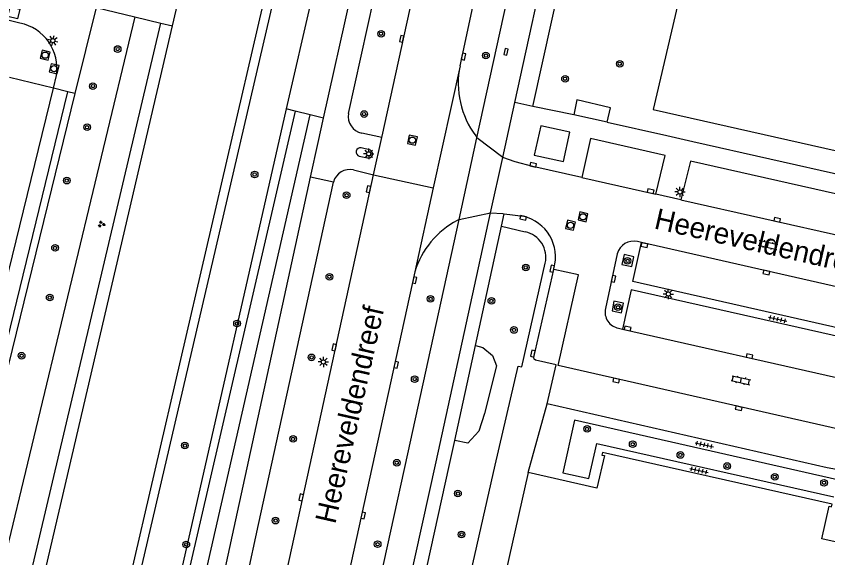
# Model space of a CAD drawing. Extents: x 128000 to 131008, y 398996 to 402500.
# Drawn here: x 128490.8 to 128588.3, y 399061.3 to 399126.4 of the extents above; entities that cross this region are included whole.
import ezdxf

# ---------------------------------------------------------------- set-up
doc = ezdxf.new("R2010")
doc.units = 0
for name, color, linetype in [('gg-afsc-hekwerk', 7, 'Continuous'), ('gg-anno-openbare ruimte label', 7, 'Continuous'), ('gg-bbg-hoofdgebouw', 7, 'Continuous'), ('gg-knt-BGT kruinlijn', 7, 'Continuous'), ('gg-knt-bovenkant onderkant talud', 7, 'Continuous'), ('gg-knt-verharding', 7, 'Continuous'), ('gg-knt-verharding nz', 7, 'Continuous'), ('gg-kntw-beschoeiing', 7, 'Continuous'), ('gt-grn-groengrens', 7, 'Continuous'), ('gt-grn-weggrens', 7, 'Continuous'), ('gt-symb-boom', 7, 'Continuous'), ('gt-symb-groenvak', 7, 'Continuous'), ('gt-symb-klinker verharding', 7, 'Continuous'), ('gt-symb-kolk', 7, 'Continuous'), ('gt-symb-lichtmast', 7, 'Continuous'), ('gt-symb-rioolschacht', 7, 'Continuous'), ('gt-symb-tegel verharding', 7, 'Continuous')]:
    doc.layers.add(name, color=color, linetype=linetype)

# ---------------------------------------------------------------- blocks, each defined once
blk = doc.blocks.new('gt0-KOLK')
at = {"layer": 'gt-symb-kolk'}
blk.add_lwpolyline([(0, 0), (0.375, 0), (0.375, 0.4), (-0.375, 0.4), (-0.375, 0), (0, 0)], dxfattribs=at)
blk = doc.blocks.new('gt0-KL1')
at = {"layer": 'gt-symb-klinker verharding'}
for p, q in [((-1.15, 0.3), (1.15, 0.3)), ((-1, -0.3), (-1, 0.3)), ((-0.5, 0.3), (-0.5, 0.45)), ((0, -0.3), (0, 0.3)), ((0.5, 0.3), (0.5, 0.45)), ((1, -0.3), (1, 0.3)), ((-1.15, -0.3), (1.15, -0.3)), ((-0.5, -0.45), (-0.5, -0.3)), ((0.5, -0.45), (0.5, -0.3))]:
    blk.add_line(p, q, dxfattribs=at)
blk = doc.blocks.new('gt0-LMAST')
at = {"layer": 'gt-symb-lichtmast'}
for p, q in [((-0.182, 0.173), (-0.447, 0.438)), ((-0.005, 0.246), (-0.005, 0.621)), ((0.172, 0.173), (0.437, 0.438)), ((-0.255, -0.004), (-0.63, -0.004)), ((-0.182, -0.181), (-0.447, -0.446)), ((-0.005, -0.254), (-0.005, -0.629)), ((0.437, -0.446), (0.172, -0.181)), ((0.245, -0.004), (0.62, -0.004))]:
    blk.add_line(p, q, dxfattribs=at)
blk.add_circle((-0.005, -0.004), 0.25, dxfattribs=at)
blk = doc.blocks.new('gt0-TEG1')
at = {"layer": 'gt-symb-tegel verharding'}
for p, q in [((-1.125, 0), (1.125, 0)), ((-0.9, -0.25), (-0.9, 0.25)), ((-0.45, -0.25), (-0.45, 0.25)), ((0, -0.25), (0, 0.25)), ((0.45, -0.25), (0.45, 0.25)), ((0.9, -0.25), (0.9, 0.25))]:
    blk.add_line(p, q, dxfattribs=at)
blk = doc.blocks.new('gt0-BOOM')
at = {"layer": 'gt-symb-boom'}
for radius in [0.4, 0.2]:
    blk.add_circle((0, 0), radius, dxfattribs=at)
blk = doc.blocks.new('gt0-RS')
at = {"layer": 'gt-symb-rioolschacht'}
blk.add_lwpolyline([(-0.5, -0.5), (0.5, -0.5), (0.5, 0.5), (-0.5, 0.5)], close=True, dxfattribs=at)
blk.add_circle((0, 0), 0.375, dxfattribs=at)
blk = doc.blocks.new('gt0-GRVAK')
at = {"layer": 'gt-symb-groenvak'}
for p, q in [((-0.11, 0.189), (-0.228, 0.24)), ((-0.182, 0.153), (0.088, 0.153)), ((-0.091, 0.211), (-0.156, 0.322)), ((-0.047, 0.214), (-0.047, 0.393)), ((-0.004, 0.211), (0.061, 0.322)), ((0.015, 0.189), (0.133, 0.24)), ((0.262, -0.052), (0.197, 0.059)), ((0.305, -0.049), (0.305, 0.13)), ((0.349, -0.052), (0.414, 0.059)), ((-0.245, -0.228), (-0.363, -0.177)), ((-0.318, -0.264), (-0.047, -0.264)), ((-0.226, -0.206), (-0.291, -0.095)), ((-0.183, -0.203), (-0.183, -0.024)), ((-0.139, -0.206), (-0.074, -0.095)), ((-0.12, -0.228), (-0.002, -0.177)), ((0.243, -0.074), (0.125, -0.023)), ((0.17, -0.11), (0.441, -0.11)), ((0.368, -0.074), (0.486, -0.023))]:
    blk.add_line(p, q, dxfattribs=at)

msp = doc.modelspace()

# ---------------------------------------------------------------- linework, layer by layer
at = {"layer": 'gg-afsc-hekwerk'}
msp.add_lwpolyline([(128577.552, 399159.033), (128567.327, 399115.185), (128599.68, 399107.88)], dxfattribs=at)
at = {"layer": 'gg-bbg-hoofdgebouw'}
for points in [[(128588.84, 399067.741), (128561.22, 399073.951), (128561.16, 399073.651), (128561.45, 399073.581), (128560.56, 399069.691), (128552.31, 399071.541)], [(128552.31, 399071.541), (128545.333, 399040.572), (128546.771, 399040.249)], [(128595.483, 399061.84), (128587.6, 399063.591), (128588.47, 399067.501), (128588.75, 399067.431), (128588.84, 399067.741)]]:
    msp.add_lwpolyline(points, dxfattribs=at)
at = {"layer": 'gg-knt-BGT kruinlijn'}
for p, q in [((128530.229, 399146.022), (128523.217, 399115.253)), ((128523.217, 399115.253), (128503.356, 399028.099))]:
    msp.add_line(p, q, dxfattribs=at)
at = {"layer": 'gg-knt-bovenkant onderkant talud'}
msp.add_line((128504.997, 399126.306), (128483.27, 399035.9), dxfattribs=at)
at = {"layer": 'gg-knt-verharding'}
for p, q in [((128534.724, 399111.963), (128546.46, 399165.63)), ((128544.1, 399120.421), (128552.621, 399159.655)), ((128527.685, 399114.122), (128532.406, 399135.335)), ((128491.211, 399125.55), (128474.173, 399129.691)), ((128500.36, 399127.42), (128497.822, 399117.087)), ((128544.1, 399120.421), (128540.89, 399105.766)), ((128495.219, 399117.733), (128495.59, 399119.25)), ((128496.98, 399117.294), (128495.219, 399117.733)), ((128549.234, 399109.398), (128550.688, 399116.021)), ((128557.761, 399114.538), (128552.851, 399115.546)), ((128561.795, 399113.635), (128568.971, 399112.03)), ((128534.693, 399111.82), (128532.282, 399112.34)), ((128534.693, 399111.82), (128534.724, 399111.963)), ((128545.985, 399112), (128546.127, 399111.763)), ((128568.971, 399112.03), (128572.078, 399111.341)), ((128533.712, 399107.336), (128534.693, 399111.82)), ((128572.078, 399111.341), (128599.043, 399105.228)), ((128533.203, 399110.325), (128532.224, 399110.547)), ((128531.985, 399109.565), (128532.966, 399109.348)), ((128558.721, 399106.996), (128552.846, 399108.319)), ((128531.31, 399107.903), (128533.712, 399107.336)), ((128540.89, 399105.766), (128538.681, 399095.681)), ((128570.643, 399104.3), (128567.635, 399105)), ((128549.407, 399102.646), (128551.731, 399102.339)), ((128543.995, 399101.941), (128543.775, 399101.834)), ((128545.947, 399086.795), (128549.08, 399101.147)), ((128549.08, 399101.147), (128551.936, 399100.473)), ((128565.932, 399099.175), (128565.42, 399099.291)), ((128562.999, 399097.841), (128561.59, 399091.261)), ((128555.359, 399095.954), (128555.39, 399096.091)), ((128563.158, 399088.9), (128563.637, 399088.791)), ((128543.458, 399075.394), (128545.947, 399086.795))]:
    msp.add_line(p, q, dxfattribs=at)
for points in [[(128550.688, 399116.021), (128555.147, 399136.324), (128563.968, 399174.257), (128568.361, 399188.567), (128575.245, 399210.019), (128577.096, 399216.694), (128580.139, 399229.106)], [(128530.705, 399114.693), (128539.074, 399152.629), (128543.924, 399173.834), (128544.67, 399178.326), (128548.825, 399211.759), (128549.625, 399214.738)], [(128546.127, 399111.763), (128551.718, 399137.331), (128560.56, 399175.235), (128564.999, 399189.775), (128571.153, 399208.634)], [(128552.851, 399115.546), (128557.4, 399136.179), (128563.208, 399162.359), (128577.552, 399159.033)], [(128490.028, 399127.488), (128491.182, 399127.215), (128490.905, 399126.047), (128489.751, 399126.32), (128490.028, 399127.488)], [(128497.822, 399117.087), (128475.65, 399026.8), (128463.742, 399022.426)], [(128485.245, 399076.965), (128486.971, 399076.522), (128496.98, 399117.294)], [(128561.795, 399113.635), (128562.184, 399115.376), (128558.158, 399116.311), (128557.761, 399114.538)], [(128526.129, 399107.051), (128527.035, 399111.2), (128527.685, 399114.122)], [(128567.635, 399105), (128568.753, 399109.656), (128559.791, 399111.683), (128558.721, 399106.996)], [(128552.846, 399108.319), (128550.744, 399108.88), (128549.234, 399109.398)], [(128597.37, 399098.295), (128598.467, 399102.968), (128571.794, 399108.979), (128570.643, 399104.3)], [(128505.633, 399021.562), (128507.235, 399025.029), (128509.537, 399031.569), (128511.564, 399040.049), (128517.136, 399065.87), (128526.129, 399107.051)], [(128513.291, 399019.13), (128516.3, 399029.14), (128518.41, 399037.36), (128533.712, 399107.336)], [(128508.272, 399020.398), (128509.813, 399023.893), (128512.246, 399030.842), (128514.258, 399039.337), (128519.862, 399065.301), (128528.889, 399106.448)], [(128529.982, 399013.759), (128532.668, 399033.322), (128534.423, 399042.039), (128541.224, 399072.831), (128547.75, 399102.758)], [(128547.75, 399102.758), (128549.265, 399102.665), (128549.407, 399102.646)], [(128526.547, 399014.225), (128529.214, 399033.884), (128531.017, 399042.904), (128533.744, 399055.215), (128537.836, 399073.796), (128543.995, 399101.941)], [(128600.751, 399091.298), (128599.699, 399086.623), (128564.864, 399094.491), (128565.932, 399099.175)], [(128563.564, 399096.544), (128564.734, 399096.3), (128564.997, 399097.482), (128563.828, 399097.726), (128563.564, 399096.544)], [(128542.223, 399051.598), (128543.631, 399051.315), (128544.21, 399054.206), (128548.317, 399072.436), (128551.081, 399084.333), (128551.52, 399084.231), (128554.342, 399096.699)], [(128538.681, 399095.681), (128525.86, 399037.191), (128524.38, 399028.841), (128522.653, 399014.887)], [(128554.56, 399079.791), (128555.668, 399084.476), (128553.19, 399085.041), (128553.009, 399085.171), (128552.97, 399085.39), (128555.359, 399095.954)], [(128598.401, 399080.907), (128599.472, 399085.636), (128564.682, 399093.493), (128563.637, 399088.791)], [(128562.368, 399090.969), (128563.521, 399090.733), (128563.76, 399091.893), (128562.606, 399092.128), (128562.368, 399090.969)], [(128590.47, 399076.56), (128589.365, 399071.905), (128588.233, 399072.129), (128554.56, 399079.791)], [(128589.488, 399070.663), (128557.874, 399077.85), (128556.457, 399071.533), (128559.595, 399070.83), (128560.538, 399075.026), (128589.035, 399068.619)], [(128538.777, 399054.142), (128542.834, 399072.534), (128543.458, 399075.394)]]:
    msp.add_lwpolyline(points, dxfattribs=at)
for centre, radius, start, end in [((128490.099, 399120.105), 5.557, 351.1502, 78.45453), ((128554.412, 399118.308), 10.526, 168.41871, 216.81607), ((128532.697, 399114.323), 2.026, 169.47694, 258.1837), ((128532.111, 399110.054), 0.505, 77.10965, 255.53285), ((128533.088, 399109.836), 0.503, 255.92314, 76.80609), ((128530.84, 399105.943), 2.015, 76.51767, 165.49333), ((128550.552, 399097.453), 5.026, 344.27865, 76.43016), ((128548.551, 399092.695), 10.312, 117.59086, 163.16719), ((128551.271, 399097.395), 3.149, 347.23341, 77.80323), ((128564.969, 399097.298), 2.043, 77.24965, 164.58733), ((128563.459, 399090.801), 1.925, 166.18757, 260.99072)]:
    msp.add_arc(centre, radius, start, end, dxfattribs=at)
at = {"layer": 'gg-knt-verharding nz'}
for p, q in [((128485.245, 399076.965), (128495.219, 399117.733)), ((128561.795, 399113.635), (128557.761, 399114.538)), ((128543.995, 399101.941), (128546.127, 399111.763)), ((128547.75, 399102.758), (128549.234, 399109.398)), ((128558.721, 399106.996), (128567.635, 399105)), ((128570.643, 399104.3), (128597.37, 399098.295)), ((128600.751, 399091.298), (128565.932, 399099.175)), ((128563.637, 399088.791), (128598.401, 399080.907))]:
    msp.add_line(p, q, dxfattribs=at)
for points in [[(128553.812, 399113.209), (128553.02, 399109.694), (128556.53, 399108.913), (128557.294, 399112.426), (128553.812, 399113.209)], [(128590.47, 399076.56), (128555.899, 399084.423), (128558.343, 399095.299), (128555.359, 399095.954)]]:
    msp.add_lwpolyline(points, dxfattribs=at)
at = {"layer": 'gg-kntw-beschoeiing'}
msp.add_line((128487.96, 399032.89), (128509.554, 399125.211), dxfattribs=at)
for points in [[(128509.554, 399125.211), (128531.78, 399220.23), (128534.54, 399222.01), (128535.267, 399221.831)], [(128497.01, 399028.092), (128497.15, 399028.4), (128498.19, 399031.93), (128541.39, 399218.15), (128539.26, 399220.85), (128538.653, 399220.999)]]:
    msp.add_lwpolyline(points, dxfattribs=at)
at = {"layer": 'gt-grn-groengrens'}
for p, q in [((128500.36, 399127.42), (128504.997, 399126.306)), ((128504.997, 399126.306), (128508.138, 399125.551)), ((128508.138, 399125.551), (128509.554, 399125.211)), ((128524.275, 399114.985), (128523.217, 399115.253)), ((128526.095, 399114.524), (128524.275, 399114.985)), ((128527.685, 399114.122), (128526.095, 399114.524))]:
    msp.add_line(p, q, dxfattribs=at)
for points in [[(128537.959, 399222.394), (128540.006, 399221.839), (128542.672, 399218.865), (128539.803, 399206.291), (128515.719, 399102.737), (128498.309, 399028.139), (128497.687, 399026.712)], [(128438.246, 399000), (128470.346, 399012.624), (128474.315, 399015.33), (128478.374, 399019.209), (128481.892, 399023.99), (128484.869, 399028.951), (128486.493, 399033.732), (128488.141, 399041.047), (128508.138, 399125.551)], [(128524.275, 399114.985), (128510.279, 399054.389), (128504.805, 399030.466)], [(128504.805, 399030.466), (128506.743, 399030.051), (128512.236, 399053.737), (128526.095, 399114.524)], [(128545.947, 399086.795), (128546.839, 399086.589), (128547.988, 399085.631), (128548.466, 399084.386), (128547.03, 399078.638), (128546.36, 399076.531), (128545.019, 399075.094), (128543.458, 399075.394)]]:
    msp.add_lwpolyline(points, dxfattribs=at)
at = {"layer": 'gt-grn-weggrens'}
for p, q in [((128495.219, 399117.733), (128489.943, 399119.025)), ((128497.822, 399117.087), (128496.98, 399117.294)), ((128552.851, 399115.546), (128550.688, 399116.021)), ((128549.234, 399109.398), (128546.127, 399111.763)), ((128528.889, 399106.448), (128526.129, 399107.051)), ((128533.712, 399107.336), (128540.89, 399105.766)), ((128543.995, 399101.941), (128547.75, 399102.758)), ((128549.08, 399101.147), (128549.407, 399102.646)), ((128552.31, 399071.541), (128554.56, 399079.791))]:
    msp.add_line(p, q, dxfattribs=at)

# ---------------------------------------------------------------- block references
at = {"layer": 'gt-symb-boom'}
for p in [(128534.616, 399124.265), (128502.951, 399122.43), (128547.215, 399121.644), (128563.297, 399120.655), (128556.724, 399118.859), (128499.978, 399117.972), (128532.57, 399114.625), (128499.278, 399113.037), (128519.415, 399107.356), (128496.833, 399106.622), (128530.468, 399104.865), (128495.421, 399098.543), (128564.239, 399096.976), (128552, 399096.19), (128528.397, 399095.071), (128494.781, 399092.578), (128540.563, 399092.411), (128547.87, 399092.174), (128563.077, 399091.407), (128517.295, 399089.448), (128550.586, 399088.676), (128491.405, 399085.587), (128526.253, 399085.388), (128538.649, 399082.775), (128559.377, 399076.791), (128524.039, 399075.594), (128511.03, 399074.792), (128564.852, 399074.954), (128570.587, 399073.659), (128536.502, 399072.728), (128576.213, 399072.33), (128581.923, 399071.041), (128587.85, 399070.317), (128543.851, 399069.027), (128521.928, 399065.772), (128544.289, 399064.11), (128511.2, 399062.91), (128534.2, 399062.94)]:
    msp.add_blockref('gt0-BOOM', p, dxfattribs=at)
at = {"layer": 'gt-symb-groenvak'}
msp.add_blockref('gt0-GRVAK', (128500.989, 399101.39), dxfattribs=at)
at = {"layer": 'gt-symb-klinker verharding'}
for p, rotation in [((128581.123, 399098.911), -12.702731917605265), ((128577.871, 399082.639), -12.702731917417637)]:
    msp.add_blockref('gt0-KL1', p, dxfattribs=dict(at, rotation=rotation))
at = {"layer": 'gt-symb-kolk'}
for p, rotation in [((128537.279, 399123.622), 77.64517308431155), ((128544.727, 399121.479), 77.64517308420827), ((128549.824, 399122.051), 77.46497664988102), ((128552.846, 399108.319), -12.691601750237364), ((128533.302, 399105.543), 77.64517308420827), ((128566.966, 399105.154), -12.590950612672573), ((128551.731, 399102.339), 167.00114915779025), ((128582.167, 399101.713), -12.646853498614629), ((128566.211, 399098.676), -12.77124256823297), ((128555.368, 399096.007), 78.17329607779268), ((128580.874, 399095.385), -12.771242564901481), ((128538.845, 399094.616), 77.64517308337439), ((128562.745, 399094.779), 78.57767893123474), ((128564.204, 399088.671), -12.77124256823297), ((128529.164, 399086.545), 77.64517308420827), ((128553.053, 399085.793), 77.22875743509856), ((128578.841, 399085.339), -12.77124256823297), ((128536.633, 399084.444), 77.645173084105), ((128562.829, 399082.422), -12.771242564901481), ((128577.549, 399079.072), -12.771242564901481), ((128525.211, 399068.523), 77.58922528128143), ((128532.654, 399066.339), 77.88123966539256)]:
    msp.add_blockref('gt0-KOLK', p, dxfattribs=dict(at, rotation=rotation))
at = {"layer": 'gt-symb-lichtmast', "rotation": 76.28353067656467}
msp.add_blockref('gt0-LMAST', (128495.153, 399123.444), dxfattribs=at)
at = {"layer": 'gt-symb-lichtmast'}
for p in [(128533.132, 399109.844), (128570.536, 399105.261), (128569.14, 399093.002), (128527.685, 399084.839)]:
    msp.add_blockref('gt0-LMAST', p, dxfattribs=at)
at = {"layer": 'gt-symb-rioolschacht'}
for p, rotation in [((128494.241, 399121.695), 76.22785456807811), ((128495.311, 399120.067), 76.22785456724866), ((128538.377, 399111.482), 77.64517308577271), ((128558.88, 399102.272), -12.702731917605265), ((128557.379, 399101.254), -12.702731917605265)]:
    msp.add_blockref('gt0-RS', p, dxfattribs=dict(at, rotation=rotation))
at = {"layer": 'gt-symb-tegel verharding'}
for p, rotation in [((128582.29, 399089.983), -12.70273191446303), ((128573.451, 399074.882), -12.702731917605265), ((128572.832, 399071.801), -12.702731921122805)]:
    msp.add_blockref('gt0-TEG1', p, dxfattribs=dict(at, rotation=rotation))

# ---------------------------------------------------------------- texts
at = {"layer": 'gg-anno-openbare ruimte label'}
for rotation, p in [(347.2, (128567.322, 399100.89)), (77.2, (128529.104, 399065.281))]:
    msp.add_text('Heereveldendreef', height=2.5, rotation=rotation, dxfattribs=at).set_placement(p)

doc.saveas('drawing.dxf')
